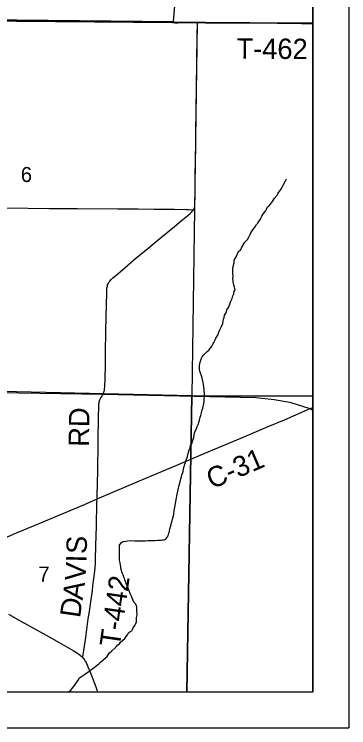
# Model space of a CAD drawing. Extents: x 0 to 1391, y -24 to 440.
# Drawn here: x 311.35 to 330, y 280 to 319.82 of the extents above; entities that cross this region are included whole.
import ezdxf

# ---------------------------------------------------------------- set-up
doc = ezdxf.new("R2010")
doc.units = 0
for name, color, linetype in [('GM_X_Corporation', 7, 'Continuous'), ('GM_X_County_Road', 7, 'Continuous'), ('GM_X_County_Road_Text', 7, 'Continuous'), ('GM_X_Minor_River', 7, 'Continuous'), ('GM_X_Rail_Line', 7, 'Continuous'), ('GM_X_Section_Text', 7, 'Continuous'), ('GM_X_Township_Road', 7, 'Continuous'), ('GM_X_Township_Road_Text', 7, 'Continuous'), ('SH_Data', 7, 'Continuous')]:
    doc.layers.add(name, color=color, linetype=linetype)

msp = doc.modelspace()

# ---------------------------------------------------------------- linework, layer by layer
at = {"layer": 'GM_X_Corporation'}
for points in [[(270.99, 319.899), (282.746, 319.815), (282.759, 319.815), (302.742, 319.575), (320.232, 319.401), (320.28, 319.374), (320.324, 319.361), (320.375, 319.355), (320.47, 319.355), (321.557, 319.363), (321.681, 319.364), (322.004, 319.36), (323.626, 319.346), (324.492, 319.344), (326.017, 319.331), (327.358, 319.321), (328, 319.315), (328, 418)], [(303.222, 366.207), (303.13, 359.466), (302.977, 347.773), (302.926, 339.542), (302.742, 319.575), (320.232, 319.401), (320.28, 319.374), (320.324, 319.361), (320.375, 319.355), (320.47, 319.355), (321.557, 319.363), (321.681, 319.364), (322.004, 319.36), (323.626, 319.346), (324.492, 319.344), (326.017, 319.331), (327.358, 319.321), (328, 319.315), (328, 418), (303.511, 418), (303.371, 399.65), (303.387, 396.347), (303.268, 379.55), (303.268, 375.642)], [(192, 321.564), (192, 282), (328, 282), (328, 319.315), (327.358, 319.321), (326.017, 319.331), (324.492, 319.344), (323.626, 319.346), (322.004, 319.36), (321.681, 319.364), (321.557, 319.363), (320.47, 319.355), (320.375, 319.355), (320.324, 319.361), (320.28, 319.374), (320.232, 319.401), (302.742, 319.575), (282.759, 319.815), (282.746, 319.815), (270.99, 319.899)], [(302.362, 282), (328, 282), (328, 319.315), (327.358, 319.321), (326.017, 319.331), (324.492, 319.344), (323.626, 319.346), (322.004, 319.36), (321.681, 319.364), (321.557, 319.363), (320.47, 319.355), (320.375, 319.355), (320.324, 319.361), (320.28, 319.374), (320.232, 319.401), (302.742, 319.575)]]:
    msp.add_lwpolyline(points, dxfattribs=at)
for points in [[(302.763, 319.503), (320.178, 319.362), (321.546, 319.363), (321.247, 298.517), (302.49, 298.953)], [(328, 298.511), (328, 319.31), (321.546, 319.363), (321.247, 298.517)], [(302.27, 282), (320.971, 282), (321.247, 298.517), (302.49, 298.953)], [(320.971, 282), (328, 282), (328, 298.511), (321.247, 298.517)]]:
    msp.add_lwpolyline(points, close=True, dxfattribs=at)
at = {"layer": 'GM_X_County_Road'}
for points in [[(310.348, 290.396), (311.47, 290.871), (312.744, 291.398), (315.261, 292.466), (315.964, 292.768), (316.836, 293.143), (318.324, 293.773), (319.4, 294.227), (320.419, 294.656), (321.069, 294.937), (321.937, 295.309), (322.738, 295.647), (324.205, 296.26), (325.499, 296.807), (326.416, 297.19), (327.729, 297.752), (328, 297.872)], [(311.02, 286.344), (311.708, 285.945), (312.078, 285.741), (313.296, 285.068), (313.859, 284.751), (314.636, 284.309), (314.826, 284.193), (314.958, 284.102), (315.02, 284.054), (315.068, 284.017), (315.136, 283.949), (315.174, 283.903), (315.19, 283.885), (315.222, 283.843), (315.256, 283.797), (315.292, 283.741), (315.322, 283.693), (315.351, 283.637), (315.379, 283.584), (315.433, 283.46), (315.493, 283.311), (315.556, 283.149), (315.889, 282.278), (315.993, 282)]]:
    msp.add_lwpolyline(points, dxfattribs=at)
at = {"layer": 'GM_X_Minor_River'}
for points in [[(321.907, 299.149), (321.887, 299.264), (321.846, 299.432), (321.825, 299.508), (321.791, 299.631), (321.741, 299.784), (321.699, 299.907), (321.671, 300.006), (321.674, 300.105), (321.684, 300.218), (321.694, 300.317), (321.712, 300.4), (321.745, 300.513), (321.786, 300.626), (321.826, 300.701), (321.881, 300.783), (322.099, 300.99), (322.2, 301.078), (322.278, 301.16), (322.372, 301.287), (322.428, 301.399), (322.492, 301.534), (322.556, 301.654), (322.581, 301.744), (322.692, 301.909), (322.764, 302.074), (322.821, 302.209), (322.869, 302.314), (322.909, 302.397), (322.974, 302.562), (323.007, 302.683), (323.018, 302.796), (323.051, 302.894), (323.069, 303.023), (323.141, 303.135), (323.181, 303.225), (323.199, 303.331), (323.293, 303.45), (323.333, 303.548), (323.366, 303.638), (323.431, 303.803), (323.496, 303.961), (323.545, 304.104), (323.586, 304.217), (323.62, 304.353), (323.66, 304.443), (323.626, 304.588), (323.598, 304.71), (323.57, 304.787), (323.557, 304.871), (323.552, 304.955), (323.546, 305.046), (323.55, 305.19), (323.546, 305.335), (323.541, 305.426), (323.546, 305.616), (323.557, 305.744), (323.607, 305.948), (323.619, 306.092), (323.666, 306.182), (323.715, 306.287), (323.786, 306.407), (323.859, 306.572), (323.976, 306.691), (324.023, 306.78), (324.206, 307.095), (324.347, 307.243), (324.434, 307.385), (324.498, 307.528), (324.538, 307.618), (324.649, 307.797), (324.775, 307.961), (324.861, 308.08), (324.932, 308.17), (324.995, 308.259), (325.074, 308.379), (325.122, 308.484), (325.162, 308.559), (325.25, 308.708), (325.351, 308.835), (325.407, 308.94), (325.479, 309.067), (325.564, 309.126), (325.627, 309.2), (325.69, 309.289), (325.745, 309.372), (325.856, 309.559), (326.005, 309.729), (326.044, 309.804), (326.107, 309.894), (326.21, 310.043), (326.289, 310.178), (326.353, 310.29), (326.473, 310.53), (326.529, 310.642)], [(317.756, 287.638), (317.692, 287.791), (317.656, 287.876), (317.628, 287.952), (317.585, 288.052), (317.579, 288.128), (317.521, 288.251), (317.493, 288.328), (317.457, 288.405), (317.415, 288.527), (317.386, 288.611), (317.351, 288.696), (317.322, 288.78), (317.295, 288.91), (317.29, 288.986), (317.277, 289.078), (317.25, 289.2), (317.229, 289.276), (317.216, 289.36), (317.211, 289.466), (317.215, 289.611), (317.211, 289.763), (317.222, 290.195), (317.301, 290.322), (317.394, 290.388), (317.562, 290.414), (317.661, 290.435), (317.836, 290.445), (318.078, 290.439), (318.154, 290.437), (318.359, 290.439), (318.458, 290.429), (318.549, 290.434), (318.67, 290.431), (318.792, 290.443), (318.898, 290.441), (319.035, 290.445), (319.202, 290.448), (319.332, 290.46), (319.43, 290.465), (319.537, 290.47), (319.613, 290.483), (319.712, 290.488), (319.796, 290.524), (319.875, 290.628), (319.922, 290.703), (319.972, 290.853), (319.997, 290.951), (320.017, 291.118), (320.073, 291.261), (320.108, 291.435), (320.208, 291.774), (320.242, 291.91), (320.262, 292.122), (320.298, 292.311), (320.341, 292.515), (320.376, 292.711), (320.402, 292.824), (320.413, 292.946), (320.482, 293.286), (320.532, 293.466), (320.566, 293.602), (320.6, 293.731), (320.642, 293.889), (320.675, 294.017), (320.692, 294.093), (320.759, 294.304), (320.792, 294.439), (320.81, 294.53), (320.867, 294.703), (320.893, 294.794), (320.91, 294.9), (320.951, 294.997), (321.008, 295.14), (321.033, 295.231), (321.042, 295.314), (321.101, 295.517), (321.149, 295.63), (321.183, 295.758), (321.254, 295.863), (321.329, 296.111), (321.361, 296.202), (321.387, 296.323), (321.406, 296.459), (321.511, 296.707), (321.551, 296.804), (321.6, 296.932), (321.633, 297.03), (321.682, 297.166), (321.699, 297.241), (321.724, 297.324), (321.757, 297.422), (321.791, 297.58), (321.817, 297.678), (321.859, 297.837), (321.919, 298.101), (321.936, 298.192), (321.948, 298.677), (321.943, 298.769), (321.931, 298.875), (321.907, 299.149)], [(314.374, 282), (314.495, 282.102), (314.557, 282.176), (314.699, 282.362), (314.785, 282.474), (314.904, 282.661), (314.99, 282.788), (315.145, 282.898), (315.268, 282.971), (315.4, 283.066), (315.516, 283.154), (315.624, 283.227), (315.725, 283.308), (315.802, 283.367), (315.888, 283.433), (315.988, 283.514), (316.081, 283.588), (316.159, 283.654), (316.283, 283.772), (316.439, 283.905), (316.524, 283.979), (316.587, 284.061), (316.666, 284.188), (316.783, 284.298), (316.961, 284.438), (317.031, 284.52), (317.118, 284.632), (317.21, 284.69), (317.273, 284.779), (317.506, 284.986), (317.593, 285.09), (317.656, 285.18), (317.727, 285.292), (317.82, 285.365), (317.897, 285.416), (317.944, 285.491), (317.97, 285.582), (318.064, 285.708), (318.127, 285.821), (318.16, 285.911), (318.171, 286.032), (318.174, 286.154), (318.208, 286.305), (318.191, 286.533), (318.189, 286.73), (318.168, 286.814), (318.11, 286.907), (318.021, 287.008), (317.97, 287.093), (317.928, 287.238), (317.878, 287.338), (317.842, 287.423), (317.814, 287.499), (317.756, 287.638)]]:
    msp.add_lwpolyline(points, dxfattribs=at)
at = {"layer": 'GM_X_Rail_Line'}
msp.add_lwpolyline([(272.571, 299.576), (275.01, 299.553), (289.325, 299.383), (306.874, 298.762), (316.291, 298.625), (324.811, 298.433), (325.847, 298.317), (326.715, 298.164), (327.827, 297.823), (328, 297.733)], dxfattribs=at)
at = {"layer": 'GM_X_Township_Road'}
for p, q in [((320.236, 319.39), (321.648, 339.34)), ((321.562, 319.352), (321.644, 319.353))]:
    msp.add_line(p, q, dxfattribs=at)
for points in [[(320.236, 319.39), (320.285, 319.363), (320.329, 319.35), (320.38, 319.344), (320.475, 319.344), (321.562, 319.352)], [(315.174, 283.903), (315.195, 284.083), (315.222, 284.304), (315.331, 285.029), (315.476, 286.087), (315.506, 286.283), (315.536, 286.479), (315.597, 286.897), (315.703, 287.661), (315.736, 287.92), (315.792, 288.326), (315.842, 288.733), (315.862, 288.944), (315.878, 289.157), (315.886, 289.379), (315.904, 290.162), (315.933, 291.242), (315.96, 292.596), (315.964, 292.768), (315.967, 292.932), (316, 294.36), (316.031, 295.888), (316.052, 297.492), (316.055, 297.778), (316.061, 297.987), (316.068, 298.06), (316.077, 298.121), (316.091, 298.187), (316.106, 298.239), (316.142, 298.33), (316.18, 298.406), (316.224, 298.485), (316.273, 298.568), (316.317, 298.659), (316.348, 298.741), (316.372, 298.827), (316.388, 298.914), (316.398, 299.027), (316.413, 299.499), (316.427, 300.245), (316.44, 300.965), (316.46, 302.121), (316.476, 302.953), (316.502, 304.246), (316.509, 304.419), (316.519, 304.529), (316.539, 304.649), (316.553, 304.71), (316.581, 304.775), (316.642, 304.88), (316.67, 304.918), (316.752, 305.01), (316.851, 305.103), (317.009, 305.242), (317.379, 305.555), (318.154, 306.217), (318.689, 306.662), (319.378, 307.233), (320.279, 307.975), (320.665, 308.289), (321.02, 308.581), (321.151, 308.698), (321.248, 308.797), (321.312, 308.875), (321.335, 308.91), (321.376, 308.986), (321.394, 309.034), (321.409, 309.096), (321.42, 309.184), (321.425, 309.297), (321.428, 309.621), (321.444, 310.814), (321.466, 312.429), (321.481, 313.311), (321.499, 314.392), (321.517, 315.821), (321.537, 317.039), (321.554, 318.729), (321.56, 319.201), (321.562, 319.352)], [(321.644, 319.353), (321.686, 319.353), (322.009, 319.349), (323.631, 319.335), (324.496, 319.333), (326.021, 319.321), (327.363, 319.31), (328, 319.305)], [(310.914, 309.008), (313.318, 308.978), (314.88, 308.976), (317.132, 308.969), (318.263, 308.959), (319.145, 308.95), (320.288, 308.939), (320.908, 308.93), (321.063, 308.924), (321.286, 308.912), (321.335, 308.91)]]:
    msp.add_lwpolyline(points, dxfattribs=at)
at = {"layer": 'SH_Data'}
for p, q in [((330, 420), (330, 280)), ((330, 420), (330, 280)), ((328, 418), (328, 282)), ((192, 282), (328, 282)), ((190, 280), (330, 280)), ((190, 280), (330, 280))]:
    msp.add_line(p, q, dxfattribs=at)

# ---------------------------------------------------------------- texts
at = {"layer": 'GM_X_County_Road_Text'}
msp.add_text('C-31', height=1.1364, rotation=23.1978, dxfattribs=at).set_placement((322.367, 293.3))
at = {"layer": 'GM_X_Section_Text'}
for s, p in [('6', (311.714, 310.458)), ('7', (312.697, 288.16))]:
    msp.add_text(s, height=0.837, rotation=0, dxfattribs=at).set_placement(p)
at = {"layer": 'GM_X_Township_Road_Text'}
for s, height, rotation, p in [('T-462', 1.1364, 359.5318, (323.738, 317.347)), ('RD', 1.1364, 89.0127, (315.509, 295.673)), ('S', 1.136, 88.4497, (315.385, 289.685)), ('I', 1.136, 88.4304, (315.372, 289.218)), ('V', 1.136, 86.3547, (315.307, 288.175)), ('T-442', 1.1364, 81.7903, (317.224, 284.467)), ('A', 1.136, 81.9879, (315.158, 287.091)), ('D', 1.136, 81.7408, (315.013, 286.096))]:
    msp.add_text(s, height=height, rotation=rotation, dxfattribs=at).set_placement(p)

doc.saveas('drawing.dxf')
